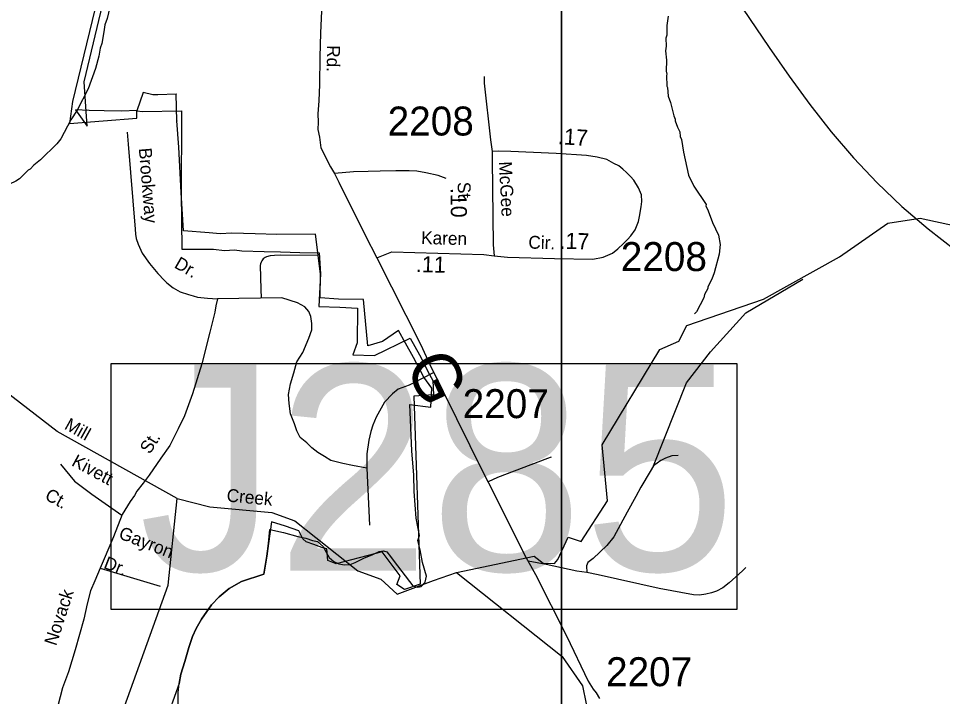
# Model space of a CAD drawing. Extents: x 1551653 to 1702041, y 811336 to 920032.
# Drawn here: x 1630957 to 1635666, y 885492 to 888949 of the extents above; entities that cross this region are included whole.
import ezdxf

# ---------------------------------------------------------------- set-up
doc = ezdxf.new("R2010")
doc.units = 0
for name, color, linetype in [('Old_Level_10', 7, 'Continuous'), ('Old_Level_11', 7, 'Continuous'), ('Old_Level_17', 7, 'Continuous'), ('Old_Level_21', 7, 'Continuous'), ('Old_Level_22', 7, 'Continuous'), ('Old_Level_3', 7, 'Continuous'), ('Old_Level_31', 7, 'Continuous'), ('Old_Level_32', 7, 'Continuous'), ('Old_Level_35', 7, 'Continuous'), ('Old_Level_4', 7, 'Continuous'), ('Old_Level_48', 7, 'Continuous'), ('Old_Level_49', 7, 'Continuous'), ('Old_Level_50', 7, 'Continuous'), ('Old_Level_59', 7, 'Continuous'), ('Old_Level_62', 7, 'Continuous'), ('Old_Level_63', 7, 'Continuous'), ('Old_Level_8', 7, 'Continuous')]:
    doc.layers.add(name, color=color, linetype=linetype)

msp = doc.modelspace()

# ---------------------------------------------------------------- linework, layer by layer
at = {"layer": 'Old_Level_3'}
msp.add_lwpolyline([(1633775.148, 890268.127), (1633874.621, 890121.4), (1633974.274, 889974.793), (1634074.648, 889828.712), (1634176.29, 889683.566), (1634279.693, 889539.715), (1634382.236, 889394.419), (1634482.846, 889246.695), (1634582.48, 889097.65), (1634682.097, 888948.392), (1634782.652, 888800.031), (1634885.104, 888653.673), (1634990.41, 888510.427), (1635099.527, 888371.402), (1635213.413, 888237.706), (1635333.026, 888110.446), (1635459.321, 887990.588), (1635592.752, 887876.524), (1635732.668, 887767.627)], dxfattribs=at)
at = {"layer": 'Old_Level_31'}
msp.add_line((1633545.167, 886193.684), (1633545.167, 886193.684), dxfattribs=at)
at = {"layer": 'Old_Level_32'}
for points in [[(1632501.69, 888986.161), (1632495.976, 888874.67), (1632493.119, 888751.746), (1632490.262, 888611.668), (1632487.405, 888528.765), (1632481.691, 888463.014), (1632484.548, 888420.134), (1632481.691, 888382.97), (1632490.262, 888342.948), (1632497.848, 888288.519), (1632546.309, 888191.876), (1632567.825, 888157.621), (1632589.337, 888113.356), (1632723.326, 887843.477), (1632782.435, 887728.328)], [(1633371.598, 888269.842), (1633370.308, 888228.58), (1633376.967, 887793.946), (1633381.907, 887738.586)], [(1634131.344, 887989.103), (1634134.485, 888015.819), (1634131.908, 888049.345), (1634116.444, 888085.45), (1634093.248, 888124.134), (1634076.495, 888143.475), (1634055.877, 888162.817), (1634037.836, 888179.58), (1634015.928, 888197.633), (1633991.444, 888209.238), (1633955.361, 888229.869), (1633906.392, 888241.475), (1633852.268, 888249.211), (1633697.629, 888259.526), (1633465.67, 888271.132), (1633405.102, 888272.421), (1633371.598, 888269.842)], [(1633381.907, 887738.586), (1633448.917, 887732.138), (1633688.608, 887725.691), (1633884.485, 887721.822), (1633937.32, 887732.138), (1633983.712, 887752.77), (1634010.774, 887773.401), (1634040.413, 887801.769), (1634061.031, 887822.401), (1634077.784, 887840.453), (1634099.691, 887871.4), (1634117.732, 887912.663), (1634121.599, 887938.452), (1634131.344, 887989.103)], [(1632782.435, 887728.328), (1632858.913, 887758.273), (1633329.071, 887745.033), (1633381.907, 887738.586)], [(1632782.435, 887728.328), (1633005.179, 887287.429), (1633053.723, 887184.781), (1633325.661, 886633.135), (1633378.243, 886532.411), (1633533.538, 886218.071), (1633592.045, 886113.422), (1633749.384, 885801.044), (1633860.142, 885569.657), (1633885.535, 885529.319), (1633901.172, 885510.989), (1633918.767, 885480.815)]]:
    msp.add_lwpolyline(points, dxfattribs=at)
at = {"layer": 'Old_Level_35'}
for p, q in [((1631171.413, 886677.114), (1631241.971, 886588.851)), ((1632732.367, 886655.613), (1632745.687, 886365.741)), ((1631241.971, 886588.851), (1631330.17, 886524.126)), ((1631330.17, 886524.126), (1631482.939, 886416.212)), ((1631373.477, 886145.994), (1631678.537, 886054.735))]:
    msp.add_line(p, q, dxfattribs=at)
for points in [[(1633330.39, 888652.186), (1633330.098, 888618.173), (1633362.577, 888330.447), (1633371.598, 888269.842)], [(1631510.643, 888369.188), (1631515.584, 888307.053), (1631551.414, 887874.675), (1631553.084, 887848.625), (1631556.637, 887826.542), (1631566.273, 887798.53), (1631587.956, 887752.861), (1631624.898, 887699.679), (1631666.473, 887648.206), (1631701.568, 887612.471), (1631713.33, 887600.423), (1631745.049, 887575.965), (1631780.653, 887555.43), (1631822.578, 887540.768), (1631846.463, 887534.479), (1631868.349, 887528.232), (1631920.278, 887523.373), (1631971.63, 887519.528)], [(1633137.253, 888133.428), (1633095.934, 888148.477), (1633032.158, 888161.18), (1632986.301, 888169.517), (1632948.113, 888171.095), (1632880.301, 888172.476), (1632800.393, 888169.297), (1632738.326, 888167.758), (1632664.258, 888166.466), (1632567.825, 888157.621)], [(1632483.501, 887740.852), (1632290.127, 887741.48), (1632261.685, 887740.256), (1632239.822, 887737.7), (1632221.521, 887733.271), (1632213.26, 887730.436), (1632208.188, 887727.136), (1632203.893, 887722.621), (1632197.906, 887713.537), (1632193.946, 887705.814), (1632190.763, 887696.873), (1632189.402, 887688.898), (1632191.564, 887568.983), (1632193.047, 887522.401)], [(1634193.235, 886667.115), (1634361.027, 887091.262), (1634484.218, 887248.274), (1634663.422, 887447.723), (1634954.299, 887619.356)], [(1631971.63, 887519.528), (1631962.769, 887483.842), (1631957.779, 887451.388), (1631932.831, 887350.034), (1631890.419, 887187.768), (1631843.016, 887035.489), (1631803.099, 886923.152), (1631770.666, 886855.749), (1631728.254, 886770.872), (1631682.599, 886706.261), (1631623.427, 886620.738), (1631593.019, 886578.799), (1631560.146, 886538.505), (1631548.64, 886516.302), (1631526.451, 886485.875), (1631485.36, 886420.088), (1631441.077, 886306.222), (1631393.47, 886193.629), (1631373.477, 886145.994)], [(1632732.367, 886655.613), (1632659.111, 886668.941), (1632609.164, 886678.937), (1632549.227, 886695.596), (1632515.929, 886715.587), (1632482.631, 886735.579), (1632452.662, 886758.901), (1632426.024, 886785.556), (1632392.726, 886812.211), (1632376.076, 886845.53), (1632362.757, 886882.18), (1632342.778, 886932.159), (1632336.118, 886985.468), (1632332.789, 887032.114), (1632342.778, 887085.424), (1632359.428, 887142.066), (1632376.076, 887198.708), (1632406.045, 887245.354), (1632436.789, 887319.08), (1632451.758, 887361.518), (1632451.758, 887393.971), (1632446.768, 887428.92), (1632436.789, 887453.884), (1632416.83, 887478.848), (1632379.408, 887498.819), (1632299.573, 887523.783), (1631971.63, 887519.528)], [(1633074.091, 887143.463), (1632948.806, 887078.761), (1632892.199, 887058.769), (1632862.231, 887035.447), (1632822.273, 886992.132), (1632805.624, 886962.146), (1632778.986, 886915.499), (1632762.336, 886875.517), (1632752.347, 886842.198), (1632742.358, 886798.884), (1632732.367, 886728.914), (1632732.367, 886655.613)], [(1633672.061, 886712.138), (1633653.124, 886705.921), (1633398.394, 886608.244), (1633350.933, 886586.797)], [(1634318.976, 886719.789), (1634286.925, 886718.04), (1634254.872, 886706.485), (1634230.416, 886694.576), (1634193.235, 886667.115)], [(1634193.235, 886667.115), (1634176.26, 886639.244), (1634129.613, 886559.546), (1634103.228, 886511.856), (1634058.589, 886432.319), (1633991.362, 886305.013), (1633955.053, 886261.325), (1633886.487, 886195.882), (1633858.429, 886174.239), (1633852.304, 886158.356), (1633853.813, 886124.304)], [(1631373.477, 886145.994), (1631346.49, 886081.694), (1631323.829, 886030.126), (1631306.913, 885964.113), (1631289.602, 885886.163), (1631246.324, 885730.266), (1631211.7, 885617.672), (1631181.406, 885535.392), (1631146.783, 885405.478), (1631094.849, 885236.588), (1631060.226, 885123.995), (1631029.931, 884994.079), (1631007.782, 884905.793)], [(1633853.813, 886124.304), (1633801.913, 886130.764), (1633646.307, 886164.147), (1633554.604, 886181.42)], [(1634663.765, 886148.852), (1634647.633, 886132.969), (1634579.149, 886071.729), (1634547.007, 886045.968), (1634514.829, 886028.209), (1634488.657, 886020.538), (1634459.894, 886013.32), (1634428.592, 886009.154), (1634396.781, 886009.4), (1634222.966, 886042.953), (1633911.788, 886111.719), (1633853.813, 886124.304)]]:
    msp.add_lwpolyline(points, dxfattribs=at)
at = {"layer": 'Old_Level_4'}
msp.add_line((1631570.618, 886133.399), (1631570.618, 886133.399), dxfattribs=at)
msp.add_lwpolyline([(1631428.335, 887189.179), (1634617.5, 887189.179), (1634617.5, 885935.439), (1631428.335, 885935.439), (1631428.335, 887189.179)], dxfattribs=at)
at = {"layer": 'Old_Level_48'}
msp.add_line((1632524.386, 886226.827), (1632541.037, 886200.617), dxfattribs=at)
for points in [[(1632541.037, 886200.617), (1632564.678, 886180.311), (1632589.373, 886167.989), (1632619.091, 886163.592), (1632646.876, 886165.22), (1632672.739, 886174.872), (1632716.551, 886196.276), (1632763.32, 886215.643), (1632795.173, 886230.21), (1632818.014, 886233.901), (1632833.841, 886228.694), (1632853.49, 886205.443), (1632871.141, 886180.22), (1632966.347, 886056.011), (1632992.082, 886049.669), (1633009.956, 886052.431), (1633028.982, 886075.164), (1633037.158, 886105.039), (1633015.571, 886175.585), (1633004.854, 886239.93), (1632991.77, 886286.675), (1633000.744, 886312.722), (1632983.421, 886400.789), (1632973.263, 886536.402), (1632971.958, 886620.375), (1632961.987, 886743.957), (1632951.271, 886979.885), (1633058.969, 886967.321), (1633063.716, 887064.207), (1633023.496, 887119.719), (1632970.75, 887220.372), (1632928.687, 887292.898), (1632893.506, 887358.334), (1632811.955, 887301.604), (1632736.938, 887280.157), (1632714.56, 887515.096), (1632588.169, 887517.208), (1632494.99, 887524.607), (1632495.262, 887646.709), (1632469.944, 887849.353), (1632470.948, 887849.36), (1632273.229, 887846.919), (1632163.918, 887850.167), (1632044.587, 887854.347), (1632044.587, 887854.347), (1631984.319, 887850.886), (1631928.233, 887856.532), (1631796.973, 887866.683), (1631786.56, 888061.361), (1631773.814, 888292.351), (1631764.273, 888426.491), (1631764.257, 888425.481), (1631759.811, 888563.696), (1631760.795, 888562.692), (1631666.425, 888559.992), (1631641.337, 888559.811), (1631592.387, 888571.567), (1631559.546, 888478.493), (1631559.562, 888479.5), (1631483.237, 888475.92), (1631393.959, 888477.292), (1631316.721, 888478.752), (1631246.567, 888483.289), (1631307.305, 888400.336), (1631291.614, 888625.359), (1631395.232, 889060.818)], [(1631771.324, 885450.267), (1631770.828, 885512.242), (1631775.165, 885558.16), (1631784.47, 885605.014), (1631804.824, 885669.709), (1631824.253, 885742.412), (1631843.545, 885798.127), (1631861.727, 885838.865), (1631889.88, 885886.467), (1631941.048, 885959.748), (1631980.047, 885999.206), (1632029.984, 886042.516), (1632092.75, 886077.661), (1632208.098, 886115.105), (1632222.73, 886207.864), (1632231.178, 886271.719), (1632237.707, 886343.595), (1632307.011, 886328.677), (1632380.23, 886306.709), (1632420.83, 886299.173), (1632455.453, 886287.716), (1632481.188, 886281.374), (1632509.744, 886256.007), (1632524.386, 886226.827)]]:
    msp.add_lwpolyline(points, dxfattribs=at)
at = {"layer": 'Old_Level_49'}
for points in [[(1631389.452, 889178.415), (1631232.589, 888526.049), (1631217.005, 888413.475), (1631559.545, 888440.235), (1631559.237, 888473.966), (1631559.562, 888479.5), (1631559.546, 888478.493), (1631589.278, 888474.581), (1631787.05, 888478.477), (1631787.153, 888441.465), (1631786.56, 888061.361), (1631789.716, 887772.483), (1631951.174, 887771.658), (1632007.26, 887766.011), (1632057.53, 887768.428), (1632094.526, 887764.281), (1632209.458, 887761.307), (1632291.991, 887758.949), (1632391.031, 887756.284), (1632489.456, 887753.31), (1632495.262, 887646.709), (1632488.021, 887479.566), (1632594.545, 887476.834), (1632685.486, 887472.389), (1632683.025, 887295.224), (1632661.022, 887234.053), (1632771.092, 887230.846), (1632953.829, 887318.495), (1633000.025, 887233.421), (1633051.578, 887133.782), (1633068.728, 887102.783), (1633071.291, 887028.964), (1632971.226, 887022.71), (1633003.522, 886063.989), (1632924.167, 886037.77), (1632884.489, 886062.451), (1632902.329, 886107.767), (1632809.748, 886229.261), (1632575.27, 886168.975), (1632533.952, 886184.559), (1632527.607, 886243.938)], [(1632527.607, 886243.938), (1632502.924, 886252.176), (1632462.393, 886267.379), (1632422.874, 886280.555), (1632406.661, 886295.757), (1632386.395, 886336.299), (1632318.504, 886359.61), (1632245.547, 886382.921), (1632231.178, 886271.719), (1632222.73, 886207.864), (1632208.098, 886115.105), (1632092.75, 886077.661), (1632029.984, 886042.516), (1631980.047, 885999.206), (1631941.048, 885959.748), (1631889.88, 885886.467), (1631861.727, 885838.865), (1631843.545, 885798.127), (1631824.253, 885742.412), (1631804.824, 885669.709), (1631784.47, 885605.014), (1631775.165, 885558.16), (1631703.091, 885354.242)]]:
    msp.add_lwpolyline(points, dxfattribs=at)
at = {"layer": 'Old_Level_50'}
msp.add_line((1633557.889, 886173.131), (1633557.889, 886173.131), dxfattribs=at)
at = {"layer": 'Old_Level_59'}
msp.add_line((1631765.93, 886502.082), (1631153.644, 886842.777), dxfattribs=at)
for points in [[(1633188.933, 886124.677), (1633584.529, 886206.696), (1633630.664, 886172.404), (1633688.663, 886169.427), (1633706.509, 886190.266), (1633758.56, 886304.877), (1633823.997, 886282.55), (1633959.083, 886489.949), (1633932.256, 886775.448), (1634225.088, 887261.344), (1634322.961, 887302.963), (1634363.115, 887383.341), (1634753.949, 887518.013), (1635141.634, 887734.044), (1635388.274, 887904.591), (1635553.351, 887929.895), (1635913.345, 887853.126)], [(1631153.644, 886842.777), (1630891.895, 887045.06), (1630727.854, 887248.677), (1630688.894, 887525.087), (1630648.909, 887598.188), (1630582.882, 887642.172), (1630380.803, 887667.188), (1630157.911, 887641.044), (1629760.484, 887599.195)], [(1634397.876, 881419.354), (1634009.917, 881765.379), (1633507.95, 882281.085), (1633209.907, 882523.559), (1633078.878, 882700.212), (1632956.872, 882968.522), (1632885.924, 883255.595), (1632851.886, 883272.717), (1632747.924, 883573.631), (1632457.878, 883776.428), (1632243.906, 883994.193), (1632086.836, 884062.988), (1631777.925, 884092.208), (1631603.836, 884171.255), (1631480.907, 884295.209), (1631399.912, 884490.522), (1631376.844, 884638.774), (1631389.864, 885032.474), (1631450.867, 885313.498), (1631718.87, 886059.888), (1631765.93, 886502.082)], [(1631765.93, 886502.082), (1631931.92, 886459.227), (1632247.905, 886429.802), (1632364.887, 886388.074), (1632686.921, 886132.066), (1632802.878, 886090.235), (1632886.781, 886014.117), (1633071.971, 886082.404), (1633188.933, 886124.677)], [(1633188.933, 886124.677), (1633728.26, 885695.445), (1633832.227, 885545.865), (1633869.025, 885362.029), (1633954.831, 885259.039), (1634152.182, 885070.223), (1634298.05, 884855.66), (1634589.787, 884375.039), (1634718.495, 884211.971), (1634847.202, 884091.816), (1634967.329, 884083.233), (1635207.583, 884134.728)]]:
    msp.add_lwpolyline(points, dxfattribs=at)
at = {"layer": 'Old_Level_62'}
for points in [[(1631422.468, 889006.281), (1631409.549, 888948.559), (1631397.041, 888916.776), (1631392.633, 888892.785), (1631388.121, 888860.899), (1631381.457, 888821.016), (1631373.153, 888797.128), (1631366.488, 888757.245), (1631349.469, 888693.577), (1631311.74, 888590.23), (1631256.068, 888481.143), (1631223.26, 888431.725), (1631172.714, 888334.735)], [(1634268.693, 888959.939), (1634261.926, 888912.06), (1634261.106, 888864.077), (1634256.903, 888848.083), (1634258.235, 888808.098), (1634253.827, 888784.21), (1634259.056, 888736.125), (1634258.133, 888680.146), (1634261.926, 888664.049), (1634259.773, 888658.103), (1634260.901, 888604.071), (1634264.797, 888595.972), (1634268.078, 888551.988), (1634279.561, 888519.795), (1634296.478, 888451.41), (1634304.167, 888435.314), (1634304.065, 888427.316), (1634315.547, 888395.123), (1634327.133, 888370.927), (1634328.773, 888346.936), (1634336.463, 888330.737), (1634345.485, 888266.658), (1634371.527, 888150.189), (1634398.594, 888093.697), (1634461.032, 888000.706), (1634460.929, 887992.709), (1634472.515, 887968.512), (1634493.533, 887908.125), (1634524.496, 887843.636), (1634533.723, 887795.448), (1634528.904, 887747.569), (1634503.375, 887652.015), (1634490.867, 887620.231), (1634470.259, 887580.554), (1634470.157, 887572.557), (1634453.65, 887540.876), (1634449.344, 887524.882), (1634412.23, 887453.524), (1634402.49, 887442.349)], [(1631172.714, 888334.735), (1631152.722, 888308.899), (1631069.47, 888227.698), (1631035.022, 888201.247), (1631016.67, 888180.331), (1631006.622, 888174.692), (1630962.023, 888131.119), (1630943.774, 888119.841), (1630818.897, 888061.811), (1630714.423, 888027.567), (1630674.13, 888010.241), (1630656.085, 888006.55), (1630633.94, 887992.914), (1630573.552, 887971.896), (1630522.633, 887941.4)]]:
    msp.add_lwpolyline(points, dxfattribs=at)
at = {"layer": 'Old_Level_63'}
for points in [[(1571207.969, 918191.523), (1633724.041, 918191.523), (1633724.041, 874749.337), (1571207.969, 874749.337), (1571207.969, 918191.523)], [(1633724.041, 918191.523), (1696240.113, 918191.523), (1696240.113, 874749.337), (1633724.041, 874749.337), (1633724.041, 918191.523)]]:
    msp.add_lwpolyline(points, dxfattribs=at)

# ---------------------------------------------------------------- texts
at = {"layer": 'Old_Level_10'}
for s, rotation, p in [('Brookway', 274.737125, (1631569.717, 888286.626)), ('Dr.', 330.025369, (1631746.037, 887681.082)), ('St.', 57.824611, (1631626.195, 886723.697)), ('Kivett', 331.588797, (1631222.92, 886671.797)), ('Ct.', 331.588797, (1631086.347, 886499.138)), ('Gayron', 338.614681, (1631462.682, 886299.773)), ('Dr.', 338.614681, (1631386.195, 886147.587)), ('Novack', 72.025872, (1631148.745, 885746.693))]:
    msp.add_text(s, height=65.6167, rotation=rotation, dxfattribs=at).set_placement(p)
at = {"layer": 'Old_Level_11'}
for s, rotation, p in [('Rd.', 268.889469, (1632530.137, 888812.863)), ('McGee', 272.8778, (1633405.224, 888218.51)), ('St.', 272.8778, (1633194.282, 888113.707)), ('Karen', 358.523919, (1633008.353, 887798.782)), ('Cir.', 358.554969, (1633555.002, 887775.386))]:
    msp.add_text(s, height=65.6167, rotation=rotation, dxfattribs=at).set_placement(p)
at = {"layer": 'Old_Level_17'}
for s, rotation, p in [('.17', 356.183544, (1633704.111, 888308.451)), ('.10', 270.877792, (1633158.494, 888084.818)), ('.17', 358.86845, (1633713.231, 887774.437)), ('.11', 358.523919, (1632980.989, 887655.698))]:
    msp.add_text(s, height=82.0208, rotation=rotation, dxfattribs=at).set_placement(p)
at = {"layer": 'Old_Level_21'}
for s, rotation, p in [('Mill', 330.907125, (1631185.889, 886858.153)), ('Creek', 354.626061, (1632015.748, 886486.153))]:
    msp.add_text(s, height=65.6167, rotation=rotation, dxfattribs=at).set_placement(p)
at = {"layer": 'Old_Level_22'}
msp.add_text('G', height=246.062, rotation=294.758917, dxfattribs=at).set_placement((1632925.298, 887184.404))
at = {"layer": 'Old_Level_4'}
msp.add_text('J285', height=1049.8646, dxfattribs=at).set_placement((1631570.618, 886133.399))
at = {"layer": 'Old_Level_8'}
for s, p in [('2208', (1632838.442, 888351.864)), ('2208', (1634026.596, 887660.883)), ('2207', (1633220.715, 886910.988)), ('2207', (1633951.435, 885544.312))]:
    msp.add_text(s, height=147.6375, dxfattribs=at).set_placement(p)

doc.saveas('drawing.dxf')
